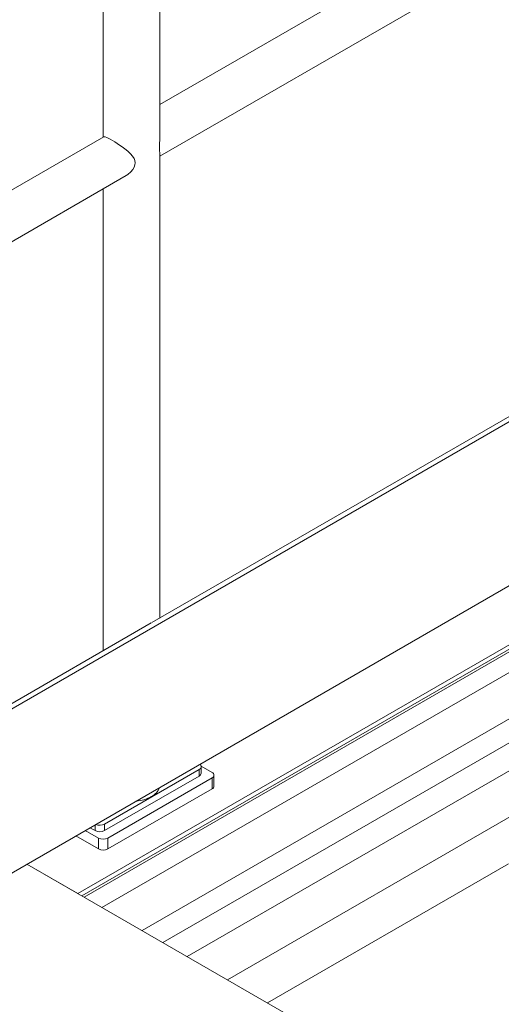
# Model space of a CAD drawing. Header units: millimetres. Extents: x 525 to 29324, y 175 to 20618.
# Tile 568 of 588: x 21731 to 22090, y 17080 to 17816. Entities that reach past the tile are written whole.
import ezdxf

# ---------------------------------------------------------------- set-up
doc = ezdxf.new("R2010")
doc.units = ezdxf.units.MM
doc.linetypes.add('SLD-Continua', pattern=[0])

msp = doc.modelspace()

# ---------------------------------------------------------------- linework, layer by layer
at = {"color": 7, "linetype": 'SLD-Continua', "lineweight": 18, "ltscale": 35}
for p, q in [((21835.21, 17727.1), (21835.21, 18117.1)), ((21793.05, 18092.77), (21793.05, 17728.07)), ((22406.26, 18081.98), (21835.21, 17752.4)), ((23058.22, 18070.62), (21219.75, 17009.55)), ((21835.21, 17713.84), (22422.95, 18053.05)), ((21219.75, 16887.05), (22787.64, 17791.95)), ((21793.43, 17728.29), (21222.39, 17398.71)), ((22441.66, 17718.85), (21829.24, 17365.4)), ((21835.21, 17368.84), (21835.21, 17714.81)), ((21222.39, 17360.15), (21810.13, 17699.36)), ((21793.05, 17689.5), (21793.05, 17344.51)), ((21774.06, 17162.95), (22166.51, 17389.45)), ((21774.06, 17162.95), (22166.51, 17389.45)), ((21774.06, 17162.95), (22166.51, 17389.45)), ((21774.06, 17162.95), (22166.51, 17389.45)), ((21774.06, 17162.95), (22166.51, 17389.45)), ((21774.06, 17162.95), (22166.51, 17389.45)), ((21774.06, 17162.95), (22166.51, 17389.45)), ((21774.06, 17162.95), (22166.51, 17389.45)), ((21776.89, 17161.32), (22166.51, 17386.18)), ((21776.89, 17161.32), (22166.51, 17386.18)), ((21776.89, 17161.32), (22166.51, 17386.18)), ((21776.89, 17161.32), (22166.51, 17386.18)), ((21776.89, 17161.32), (22166.51, 17386.18)), ((21776.89, 17161.32), (22166.51, 17386.18)), ((21776.89, 17161.32), (22166.51, 17386.18)), ((21776.89, 17161.32), (22166.51, 17386.18)), ((21778.65, 17160.3), (22165.26, 17383.43)), ((21778.65, 17160.3), (22165.26, 17383.43)), ((21778.65, 17160.3), (22165.26, 17383.43)), ((21778.65, 17160.3), (22165.26, 17383.43)), ((21778.65, 17160.3), (22165.26, 17383.43)), ((21778.65, 17160.3), (22165.26, 17383.43)), ((21778.65, 17160.3), (22165.26, 17383.43)), ((21778.65, 17160.3), (22165.26, 17383.43)), ((21778.68, 17160.28), (22157.69, 17379.02)), ((21778.68, 17160.28), (22157.69, 17379.02)), ((21778.68, 17160.28), (22157.69, 17379.02)), ((21778.68, 17160.28), (22157.69, 17379.02)), ((21778.68, 17160.28), (22157.69, 17379.02)), ((21778.68, 17160.28), (22157.69, 17379.02)), ((21778.68, 17160.28), (22157.69, 17379.02)), ((21778.68, 17160.28), (22157.69, 17379.02)), ((22171.01, 17371.33), (21792.01, 17152.59)), ((21828.83, 17365.16), (21216.42, 17011.71)), ((21822.02, 17135.27), (22197.97, 17352.25)), ((21837.61, 17126.27), (22197.97, 17334.25)), ((22197.97, 17313.39), (21855.69, 17115.84)), ((21885.69, 17098.52), (22197.79, 17278.65)), ((21864.69, 17255.67), (21793.98, 17214.86)), ((21864.69, 17255.67), (21864.69, 17250.77)), ((21866.1, 17258.11), (21874.23, 17253.42)), ((21866.15, 17252.81), (21866.15, 17257.71)), ((21864.69, 17250.77), (21793.98, 17209.96)), ((21874.23, 17249.34), (21796.45, 17204.45)), ((21874.23, 17249.34), (21874.23, 17241.17)), ((21875.7, 17243.21), (21875.7, 17251.38)), ((21874.23, 17241.17), (21796.45, 17196.28)), ((21793.98, 17209.96), (21793.98, 17214.86)), ((21789.38, 17204.45), (21779.53, 17210.13)), ((21786.91, 17209.96), (21783.07, 17212.17)), ((21786.91, 17214.39), (21786.91, 17209.96)), ((21789.38, 17196.28), (21772.46, 17206.05)), ((21789.38, 17204.45), (21789.38, 17196.28)), ((21796.45, 17196.28), (21796.45, 17204.45)), ((22095.79, 17185.27), (21915.6, 17081.27)), ((22095.79, 17185.27), (21915.6, 17081.27)), ((22095.79, 17185.27), (21915.6, 17081.27)), ((22095.79, 17185.27), (21915.6, 17081.27)), ((22095.79, 17185.27), (21915.6, 17081.27)), ((22095.79, 17185.27), (21915.6, 17081.27)), ((22095.79, 17185.27), (21915.6, 17081.27)), ((22095.79, 17185.27), (21915.6, 17081.27)), ((25425.98, 15055.26), (21735.92, 17184.96)), ((25425.98, 15055.26), (21735.92, 17184.96)), ((25425.98, 15055.26), (21735.92, 17184.96)), ((25425.98, 15055.26), (21735.92, 17184.96)), ((25425.98, 15055.26), (21735.92, 17184.96)), ((25425.98, 15055.26), (21735.92, 17184.96)), ((25425.98, 15055.26), (21735.92, 17184.96)), ((25425.98, 15055.26), (21735.92, 17184.96)), ((21774.06, 17162.95), (21735.92, 17184.96)), ((21774.06, 17162.95), (21735.92, 17184.96)), ((21774.06, 17162.95), (21735.92, 17184.96)), ((21774.06, 17162.95), (21735.92, 17184.96)), ((21774.06, 17162.95), (21735.92, 17184.96)), ((21774.06, 17162.95), (21735.92, 17184.96)), ((21774.06, 17162.95), (21735.92, 17184.96)), ((21774.06, 17162.95), (21735.92, 17184.96))]:
    msp.add_line(p, q, dxfattribs=at)
at = {"color": 7, "linetype": 'SLD-Continua', "lineweight": 18, "ltscale": 35, "flags": 128}
for points in [[(21793.46, 17728.25), (21793.54, 17728.34), (21794.32, 17728.33), (21795.63, 17727.87), (21796.78, 17727.32), (21798.2, 17726.57), (21799.79, 17725.66), (21801.59, 17724.57), (21803.36, 17723.45), (21805.22, 17722.23), (21807.21, 17720.85), (21809.19, 17719.39), (21811.38, 17717.61), (21813.4, 17715.72), (21814.87, 17714.03), (21816.03, 17712.19), (21816.62, 17710.61), (21816.84, 17708.89)], [(21816.84, 17708.89), (21816.67, 17707.35), (21816.17, 17705.79), (21815.1, 17703.87), (21813.64, 17702.11), (21811.36, 17700.15), (21810.1, 17699.43)], [(21865.07, 17259.5), (21865.31, 17259.31), (21865.77, 17258.81), (21866.06, 17258.27), (21866.15, 17257.71), (21866.06, 17257.14), (21865.77, 17256.6), (21865.31, 17256.1), (21864.69, 17255.67)]]:
    msp.add_lwpolyline(points, dxfattribs=at)
at = {"color": 7, "linetype": 'SLD-Continua', "lineweight": 18, "ltscale": 1225}
for centre, radius, start, end in [((22000.78, 17721.11), 165.69, 177.95675, 182.16879), ((21863.65, 17253.06), 2.51, 294.36544, 354.30101), ((21873.46, 17251.38), 2.18, 290.77139, 69.22861), ((21823.89, 17245.94), 11.7, 296.10529, 340.90547), ((21873.2, 17243.46), 2.51, 294.36544, 354.30101), ((21815.34, 17260.56), 28.62, 274.2456, 298.58891), ((21790.42, 17221.78), 7.79, 246.64923, 297.16619), ((21790.44, 17216.78), 7.69, 242.61604, 297.38396), ((21792.92, 17211.27), 7.69, 242.61604, 297.38396), ((21792.92, 17203.11), 7.69, 242.61604, 297.38396)]:
    msp.add_arc(centre, radius, start, end, dxfattribs=at)

doc.saveas('drawing.dxf')
